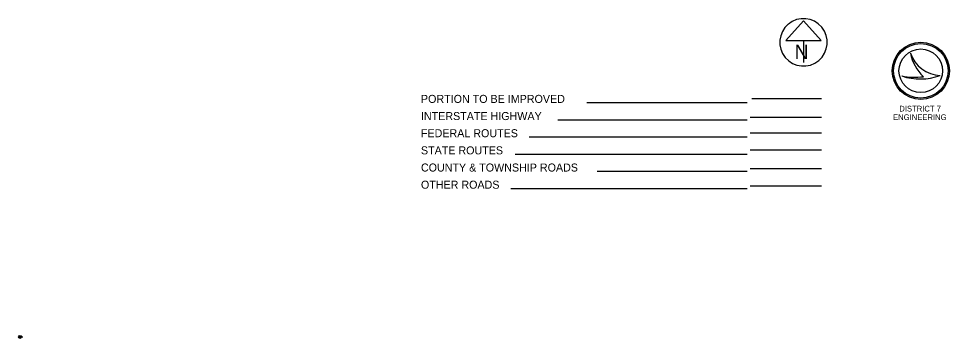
# Model space of a CAD drawing. Extents: x 0 to 1391, y -24 to 440.
# Drawn here: x 1065.7 to 1391.3, y -23.6 to 88.3 of the extents above; entities that cross this region are included whole.
import ezdxf

# ---------------------------------------------------------------- set-up
doc = ezdxf.new("R2010")
doc.units = 0
for name, color, linetype in [('Default', 7, 'Continuous'), ('SH_Data', 7, 'Continuous'), ('SH_Text', 7, 'Continuous')]:
    doc.layers.add(name, color=color, linetype=linetype)

msp = doc.modelspace()

# ---------------------------------------------------------------- linework, layer by layer
at = {"layer": 'Default'}
for p, q in [((1065.73, -23.04), (1066.77, -23.04)), ((1066.26, -23.04), (1067.24, -23.04))]:
    msp.add_line(p, q, dxfattribs=at)
msp.add_circle((1066.25, -23.04), 0.521, dxfattribs=at)
at = {"layer": 'SH_Data'}
for p, q in [((1340.24, 87.43), (1334.09, 80.61)), ((1346.39, 80.61), (1340.24, 87.43)), ((1334.09, 80.61), (1346.39, 80.61)), ((1340.24, 80.61), (1340.24, 72.87)), ((1340.24, 79.96), (1340.24, 79.96)), ((1340.24, 79.96), (1340.24, 79.96)), ((1377.61, 76.19), (1377.61, 76.19)), ((1388, 68.37), (1388, 68.37)), ((1374.6, 68.19), (1374.6, 68.19)), ((1320.55, 58.78), (1264.43, 58.78)), ((1322.2, 60.36), (1346.55, 60.36)), ((1320.55, 52.78), (1254.34, 52.78)), ((1346.55, 53.67), (1321.55, 53.67)), ((1320.55, 46.78), (1244.26, 46.78)), ((1346.55, 48.23), (1321.55, 48.23)), ((1320.55, 40.78), (1239.45, 40.78)), ((1346.55, 42.23), (1321.55, 42.23)), ((1320.55, 34.78), (1268.11, 34.78)), ((1346.55, 35.7), (1321.55, 35.7)), ((1346.55, 29.7), (1321.55, 29.7)), ((1320.55, 28.78), (1237.87, 28.78))]:
    msp.add_line(p, q, dxfattribs=at)
for radius in [10, 9.54, 9.54, 7.64]:
    msp.add_circle((1381.26, 70), radius, dxfattribs=at)
for centre, radius, start, end in [((1340.24, 79.96), 8.3, 129.7798, 129.7633), ((1388.58, 79.95), 11.6, 198.9257, 198.9319), ((1393.19, 79.4), 15.91, 191.6379, 191.6421), ((1388.58, 79.95), 11.6, 198.9319, 267.1657), ((1393.19, 79.4), 15.91, 191.6421, 226.0947), ((1381.05, 87.4), 20.26, 251.4576, 290.0832), ((1379.22, 93.09), 25.32, 259.4964, 259.4995), ((1381.05, 87.4), 20.26, 251.4527, 251.4576), ((1379.22, 93.09), 25.32, 259.4995, 276.6672)]:
    msp.add_arc(centre, radius, start, end, dxfattribs=at)

# ---------------------------------------------------------------- texts
at = {"layer": 'Default'}
for s, p in [('P.02', (1066.16, -23.24)), ('1', (1066.24, -22.91)), ('Drawing', (1066.91, -22.91)), ('1:20', (1066.91, -23.24))]:
    msp.add_text(s, height=0.0656, dxfattribs=at).set_placement(p)
at = {"layer": 'SH_Data'}
msp.add_text('N', height=5, dxfattribs=at).set_placement((1337.14, 74.13))
at = {"layer": 'SH_Text'}
for s, height, p in [('PORTION TO BE IMPROVED', 2.8, (1206.44, 58.78)), ('INTERSTATE HIGHWAY', 2.8, (1206.44, 52.78)), ('DISTRICT 7', 2, (1373.74, 55.77)), ('ENGINEERING', 2, (1371.56, 52.77)), ('FEDERAL ROUTES', 2.8, (1206.44, 46.78)), ('STATE ROUTES', 2.8, (1206.44, 40.78)), ('COUNTY & TOWNSHIP ROADS', 2.8, (1206.44, 34.78)), ('OTHER ROADS', 2.8, (1206.44, 28.78))]:
    msp.add_text(s, height=height, dxfattribs=at).set_placement(p)

doc.saveas('drawing.dxf')
